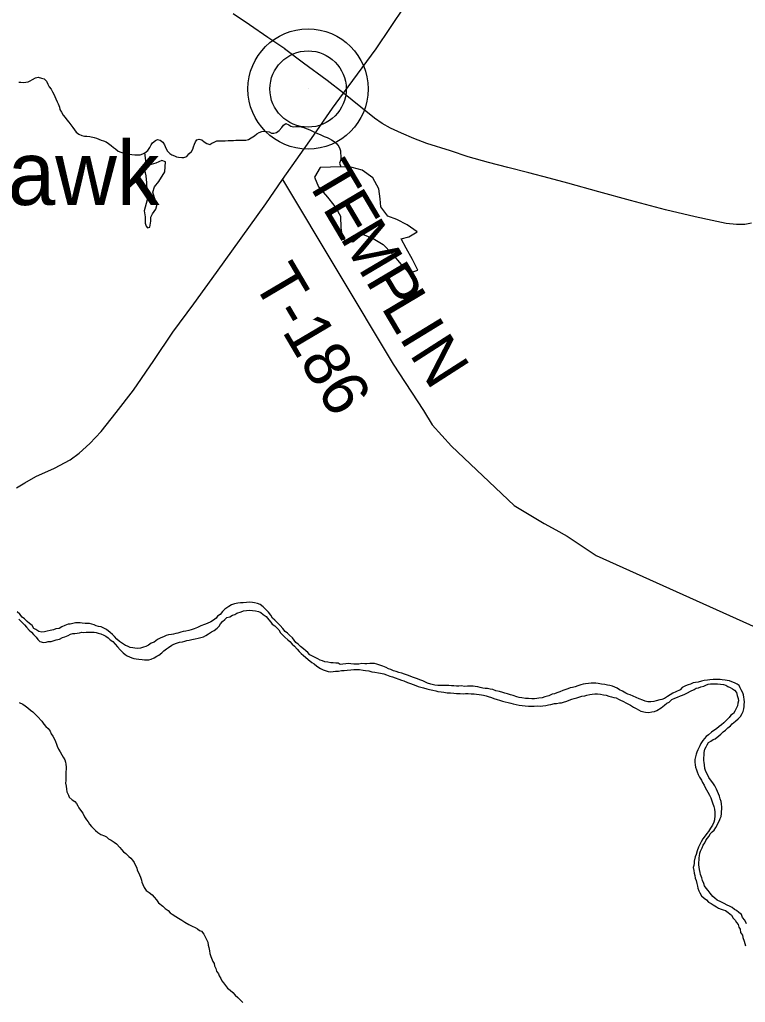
# Model space of a CAD drawing. Extents: x 0 to 1064, y 0 to 440.
# Drawn here: x 351.06 to 365.43, y 94.22 to 113.67 of the extents above; entities that cross this region are included whole.
import ezdxf

# ---------------------------------------------------------------- set-up
doc = ezdxf.new("R2010")
doc.units = 0
for name, color, linetype in [('GM_X_Minor_Lake', 7, 'Continuous'), ('GM_X_Minor_River', 7, 'Continuous'), ('GM_X_State_Route', 7, 'Continuous'), ('GM_X_Township_Road', 7, 'Continuous'), ('GM_X_Township_Road_Text', 7, 'Continuous'), ('GM_X_Unincorporated', 7, 'Continuous'), ('GM_X_Unincorporated_Location', 7, 'Continuous'), ('GM_X_Unincorporated_Text', 7, 'Continuous')]:
    doc.layers.add(name, color=color, linetype=linetype)

msp = doc.modelspace()

# ---------------------------------------------------------------- linework, layer by layer
at = {"layer": 'GM_X_Minor_Lake'}
for points in [[(353.78, 109.992), (353.763, 110.077), (353.734, 110.145), (353.7, 110.255), (353.732, 110.364), (353.82, 110.466), (353.94, 110.658), (353.95, 110.859), (353.877, 110.884), (353.76, 110.832), (353.576, 110.781)], [(353.576, 110.781), (353.544, 110.733), (353.537, 110.696), (353.559, 110.58), (353.575, 110.44), (353.584, 110.288), (353.587, 110.105), (353.528, 109.887), (353.55, 109.771), (353.547, 109.643), (353.57, 109.582), (353.594, 109.551), (353.643, 109.562), (353.658, 109.684), (353.66, 109.763), (353.697, 109.829), (353.76, 109.919), (353.78, 109.992)], [(357.424, 110.761), (357.014, 110.744), (356.901, 110.552), (356.982, 110.362), (357.156, 110.157), (357.287, 109.997), (357.328, 109.935)], [(357.328, 109.935), (357.417, 109.781), (357.425, 109.55), (357.457, 109.324), (357.658, 109.271), (357.85, 109.426), (358.062, 109.343), (358.261, 109.223), (358.441, 109.037), (358.614, 108.827), (358.776, 108.653), (358.948, 108.711), (358.842, 108.926), (358.718, 109.147), (358.618, 109.332), (358.771, 109.371), (358.932, 109.472), (358.739, 109.609), (358.534, 109.717), (358.352, 109.781), (358.215, 109.966), (358.2, 110.125), (358.173, 110.32), (358.055, 110.542), (357.844, 110.692), (357.644, 110.744), (357.424, 110.761)]]:
    msp.add_lwpolyline(points, dxfattribs=at)
at = {"layer": 'GM_X_Minor_River'}
for points in [[(351.047, 112.436), (351.09, 112.435), (351.144, 112.427), (351.187, 112.432), (351.23, 112.443), (351.273, 112.461), (351.316, 112.484), (351.378, 112.519), (351.433, 112.53), (351.494, 112.516), (351.548, 112.497), (351.595, 112.453), (351.625, 112.397), (351.648, 112.342), (351.689, 112.293), (351.712, 112.243), (351.741, 112.194), (351.758, 112.151), (351.782, 112.102), (351.805, 112.047), (351.828, 112.003), (351.851, 111.942), (351.862, 111.893), (351.891, 111.838), (351.926, 111.782), (351.967, 111.733), (351.997, 111.689), (352.038, 111.64), (352.079, 111.59), (352.114, 111.534), (352.15, 111.491), (352.185, 111.442), (352.239, 111.404), (352.293, 111.378), (352.348, 111.365), (352.396, 111.364), (352.451, 111.356), (352.536, 111.336), (352.584, 111.323), (352.632, 111.309), (352.681, 111.284), (352.723, 111.27), (352.777, 111.251), (352.825, 111.219), (352.879, 111.182), (352.92, 111.138), (352.962, 111.113), (353.016, 111.069), (353.07, 111.049), (353.125, 111.03), (353.185, 111.016), (353.234, 111.009), (353.288, 111.002), (353.343, 110.994), (353.398, 110.993), (353.453, 110.998), (353.502, 111.015), (353.545, 111.038), (353.601, 111.085), (353.639, 111.139), (353.671, 111.193), (353.696, 111.235), (353.752, 111.282), (353.795, 111.299), (353.849, 111.286), (353.897, 111.248), (353.932, 111.193), (353.961, 111.131), (353.99, 111.07), (354.038, 111.02), (354.08, 110.995), (354.128, 110.975), (354.17, 110.956), (354.212, 110.949), (354.273, 110.941), (354.316, 110.946), (354.371, 110.963), (354.415, 111.017), (354.465, 111.064)], [(354.465, 111.064), (354.49, 111.106), (354.504, 111.155), (354.523, 111.209), (354.543, 111.251), (354.574, 111.293), (354.617, 111.304), (354.671, 111.29), (354.719, 111.253), (354.773, 111.221), (354.827, 111.202), (354.871, 111.225), (354.914, 111.248), (354.969, 111.271), (355.036, 111.276), (355.091, 111.274), (355.134, 111.273), (355.195, 111.278), (355.256, 111.282), (355.298, 111.281), (355.341, 111.286), (355.39, 111.285), (355.444, 111.284), (355.487, 111.289), (355.542, 111.288), (355.597, 111.299), (355.647, 111.334), (355.715, 111.375), (355.758, 111.41), (355.807, 111.439), (355.857, 111.456), (355.906, 111.467), (355.954, 111.46), (356.003, 111.453), (356.051, 111.427), (356.093, 111.426), (356.148, 111.437), (356.204, 111.478), (356.254, 111.538), (356.286, 111.58), (356.335, 111.615), (356.39, 111.589), (356.432, 111.564), (356.486, 111.551), (356.529, 111.556), (356.577, 111.555), (356.638, 111.553), (356.693, 111.54), (356.735, 111.52), (356.777, 111.501), (356.819, 111.482), (356.861, 111.463), (356.903, 111.443), (356.958, 111.418), (357.012, 111.398), (357.054, 111.379), (357.096, 111.36), (357.15, 111.34), (357.193, 111.321), (357.241, 111.295), (357.294, 111.258), (357.342, 111.214), (357.383, 111.164), (357.4, 111.115), (357.418, 111.072), (357.416, 111.024), (357.422, 110.981), (357.42, 110.926), (357.413, 110.884), (357.399, 110.829), (357.424, 110.761)], [(353.576, 110.781), (353.545, 111.038)], [(359.76, 100.479), (359.711, 100.48), (359.663, 100.487), (359.614, 100.488), (359.56, 100.49), (359.499, 100.491), (359.45, 100.492), (359.383, 100.494), (359.341, 100.495), (359.286, 100.502), (359.207, 100.522), (359.141, 100.542), (359.099, 100.562), (359.044, 100.587), (358.99, 100.607), (358.942, 100.626), (358.9, 100.639), (358.839, 100.659), (358.797, 100.678), (358.743, 100.698), (358.682, 100.718), (358.628, 100.737), (358.568, 100.751), (358.519, 100.77), (358.465, 100.784), (358.411, 100.809), (358.369, 100.822), (358.32, 100.848), (358.254, 100.874), (358.194, 100.893), (358.133, 100.913), (358.091, 100.926), (358.048, 100.927), (358, 100.929), (357.939, 100.924), (357.896, 100.925), (357.841, 100.926), (357.78, 100.916), (357.732, 100.917), (357.683, 100.918), (357.622, 100.919), (357.568, 100.927), (357.519, 100.922), (357.464, 100.917), (357.409, 100.906), (357.367, 100.932), (357.324, 100.933), (357.27, 100.94), (357.227, 100.941), (357.166, 100.955), (357.106, 100.962), (357.058, 100.982), (357.015, 100.995), (356.967, 101.02), (356.925, 101.04), (356.865, 101.071), (356.811, 101.097), (356.769, 101.147), (356.728, 101.178), (356.686, 101.216), (356.626, 101.266), (356.579, 101.309), (356.531, 101.347), (356.502, 101.39), (356.466, 101.434), (356.407, 101.49), (356.365, 101.527), (356.323, 101.565), (356.276, 101.621), (356.223, 101.683), (356.175, 101.726), (356.116, 101.789), (356.068, 101.826), (356.039, 101.888), (355.992, 101.944), (355.938, 102), (355.885, 102.05), (355.825, 102.094), (355.771, 102.113), (355.716, 102.127), (355.674, 102.134), (355.613, 102.141), (355.558, 102.137), (355.491, 102.132), (355.436, 102.127), (355.381, 102.123), (355.32, 102.112), (355.259, 102.089), (355.203, 102.054), (355.123, 102.001), (355.079, 101.96), (355.035, 101.9), (354.979, 101.865), (354.954, 101.823), (354.904, 101.788), (354.849, 101.752), (354.775, 101.718), (354.726, 101.701), (354.652, 101.672), (354.584, 101.643), (354.516, 101.614)], [(354.516, 101.614), (354.461, 101.598), (354.412, 101.58), (354.357, 101.57), (354.302, 101.559), (354.253, 101.548), (354.198, 101.531), (354.155, 101.52), (354.112, 101.509), (354.069, 101.504), (354.008, 101.493), (353.965, 101.482), (353.91, 101.459), (353.861, 101.436), (353.793, 101.401), (353.725, 101.354), (353.669, 101.331), (353.614, 101.29), (353.564, 101.266), (353.515, 101.249), (353.454, 101.233), (353.399, 101.228), (353.344, 101.229), (353.302, 101.236), (353.253, 101.244), (353.199, 101.269), (353.157, 101.288), (353.097, 101.326), (353.043, 101.364), (352.989, 101.408), (352.942, 101.464), (352.9, 101.501), (352.853, 101.539), (352.781, 101.602), (352.733, 101.627), (352.679, 101.653), (352.624, 101.66), (352.582, 101.673), (352.54, 101.693), (352.492, 101.706), (352.449, 101.719), (352.407, 101.72), (352.364, 101.721), (352.303, 101.729), (352.261, 101.736), (352.212, 101.731), (352.17, 101.732), (352.114, 101.721), (352.066, 101.71), (352.023, 101.705), (351.961, 101.682), (351.9, 101.653), (351.844, 101.624), (351.783, 101.613), (351.734, 101.596), (351.667, 101.58), (351.612, 101.569), (351.556, 101.558), (351.501, 101.547), (351.441, 101.561), (351.387, 101.599), (351.345, 101.624), (351.31, 101.68), (351.256, 101.723), (351.215, 101.761), (351.161, 101.811), (351.113, 101.848), (351.066, 101.904), (351.012, 101.948)], [(354.377, 101.381), (354.42, 101.392), (354.475, 101.403), (354.542, 101.419), (354.597, 101.43), (354.652, 101.441), (354.707, 101.458), (354.751, 101.481), (354.8, 101.516), (354.862, 101.557), (354.917, 101.58), (354.973, 101.628), (355.017, 101.669), (355.042, 101.711), (355.08, 101.759), (355.124, 101.8), (355.167, 101.836), (355.222, 101.853), (355.278, 101.888), (355.321, 101.899), (355.364, 101.922), (355.45, 101.951), (355.499, 101.968), (355.554, 101.979), (355.615, 101.983), (355.676, 101.976), (355.731, 101.968), (355.791, 101.955), (355.839, 101.935), (355.887, 101.898), (355.947, 101.86), (356, 101.792), (356.036, 101.748), (356.065, 101.705), (356.113, 101.673), (356.155, 101.636), (356.196, 101.592), (356.225, 101.537), (356.273, 101.487), (356.314, 101.45), (356.374, 101.399), (356.416, 101.362), (356.457, 101.312), (356.505, 101.269), (356.558, 101.213), (356.6, 101.169), (356.635, 101.126), (356.683, 101.088), (356.725, 101.057), (356.778, 101.007), (356.85, 100.95), (356.892, 100.919), (356.945, 100.875), (357.017, 100.831), (357.071, 100.805), (357.132, 100.785), (357.174, 100.772), (357.217, 100.765), (357.271, 100.77), (357.314, 100.775), (357.375, 100.779), (357.436, 100.79), (357.491, 100.789), (357.546, 100.794), (357.619, 100.804), (357.68, 100.809), (357.735, 100.813), (357.79, 100.812), (357.863, 100.798), (357.911, 100.791), (357.978, 100.783), (358.038, 100.763), (358.099, 100.756), (358.166, 100.742), (358.208, 100.735), (358.275, 100.721), (358.329, 100.702), (358.395, 100.676), (358.444, 100.662), (358.498, 100.643), (358.57, 100.617), (358.625, 100.597), (358.673, 100.584), (358.745, 100.552), (358.8, 100.532), (358.854, 100.513), (358.908, 100.493), (358.956, 100.474), (359.005, 100.46), (359.059, 100.447), (359.126, 100.427), (359.18, 100.414), (359.247, 100.4), (359.301, 100.386), (359.344, 100.373), (359.41, 100.366), (359.465, 100.358), (359.526, 100.351), (359.593, 100.349), (359.659, 100.341), (359.714, 100.334)], [(351.045, 101.808), (351.093, 101.758), (351.158, 101.695), (351.199, 101.646), (351.253, 101.59), (351.3, 101.546), (351.336, 101.503), (351.389, 101.453), (351.425, 101.403), (351.466, 101.366), (351.533, 101.346), (351.588, 101.351), (351.631, 101.362), (351.686, 101.367), (351.747, 101.383), (351.79, 101.394), (351.851, 101.411), (351.913, 101.44), (351.956, 101.457), (352.023, 101.486), (352.073, 101.509), (352.116, 101.52), (352.158, 101.525), (352.201, 101.53), (352.25, 101.535), (352.293, 101.546), (352.335, 101.545), (352.378, 101.55), (352.439, 101.549), (352.488, 101.548), (352.536, 101.547), (352.579, 101.54), (352.621, 101.532), (352.669, 101.513), (352.73, 101.487), (352.772, 101.468), (352.814, 101.437), (352.855, 101.399), (352.909, 101.361), (352.957, 101.312), (353.004, 101.256), (353.051, 101.2), (353.111, 101.138), (353.152, 101.106), (353.194, 101.081), (353.236, 101.062), (353.285, 101.042), (353.327, 101.029), (353.369, 101.022), (353.424, 101.015), (353.491, 101.007), (353.533, 101), (353.576, 100.999), (353.619, 101.004), (353.668, 101.015), (353.729, 101.038), (353.779, 101.073), (353.822, 101.096), (353.878, 101.143), (353.921, 101.179), (353.971, 101.22), (354.014, 101.243), (354.076, 101.291), (354.119, 101.314), (354.169, 101.331), (354.23, 101.348), (354.285, 101.359), (354.334, 101.37), (354.377, 101.381)], [(365.216, 100.548), (365.162, 100.567), (365.12, 100.587), (365.071, 100.594), (365.029, 100.601), (364.974, 100.608), (364.932, 100.609), (364.841, 100.612), (364.792, 100.613), (364.725, 100.608), (364.682, 100.597), (364.615, 100.593), (364.56, 100.576), (364.498, 100.559), (364.443, 100.554), (364.401, 100.543), (364.345, 100.52), (364.302, 100.509), (364.247, 100.486), (364.179, 100.451), (364.142, 100.41), (364.055, 100.369), (363.994, 100.34), (363.944, 100.311), (363.889, 100.276), (363.833, 100.235), (363.778, 100.218), (363.735, 100.207), (363.667, 100.19), (363.618, 100.179), (363.557, 100.168), (363.502, 100.17), (363.448, 100.183), (363.4, 100.202), (363.327, 100.229), (363.267, 100.254), (363.207, 100.28), (363.153, 100.306), (363.104, 100.319), (363.062, 100.344), (362.996, 100.382), (362.942, 100.408), (362.894, 100.44), (362.846, 100.459), (362.798, 100.478), (362.749, 100.492), (362.701, 100.499), (362.647, 100.513), (362.58, 100.52), (362.519, 100.534), (362.471, 100.541), (362.428, 100.542), (362.379, 100.537), (362.324, 100.532), (362.269, 100.528), (362.22, 100.517), (362.172, 100.506), (362.116, 100.489), (362.061, 100.466), (362.012, 100.455), (361.963, 100.444), (361.92, 100.427), (361.877, 100.416), (361.816, 100.393), (361.76, 100.37), (361.699, 100.347), (361.65, 100.33), (361.607, 100.319), (361.539, 100.29), (361.459, 100.267), (361.41, 100.25), (361.343, 100.24), (361.3, 100.235), (361.258, 100.23), (361.203, 100.231), (361.136, 100.233), (361.081, 100.234), (361.008, 100.248), (360.954, 100.255), (360.905, 100.269), (360.833, 100.295), (360.785, 100.308), (360.724, 100.328), (360.67, 100.341), (360.628, 100.354), (360.567, 100.374), (360.494, 100.388), (360.434, 100.414), (360.38, 100.421), (360.325, 100.435), (360.283, 100.436), (360.234, 100.443), (360.18, 100.456), (360.137, 100.464), (360.083, 100.471), (360.04, 100.478), (359.979, 100.48), (359.931, 100.481), (359.87, 100.476), (359.809, 100.484), (359.76, 100.479)], [(359.714, 100.334), (359.787, 100.332), (359.848, 100.331), (359.891, 100.336), (359.945, 100.334), (360, 100.327), (360.061, 100.326), (360.109, 100.324), (360.164, 100.317), (360.206, 100.31), (360.249, 100.303), (360.297, 100.289), (360.34, 100.276), (360.406, 100.256), (360.454, 100.237), (360.515, 100.217), (360.563, 100.204), (360.623, 100.184), (360.678, 100.171), (360.738, 100.157), (360.787, 100.144), (360.835, 100.131), (360.896, 100.117), (360.95, 100.103), (361.011, 100.096), (361.072, 100.094), (361.138, 100.087), (361.205, 100.085), (361.248, 100.084), (361.315, 100.089), (361.376, 100.087), (361.419, 100.092), (361.48, 100.097), (361.535, 100.108), (361.577, 100.119), (361.651, 100.135), (361.694, 100.14), (361.749, 100.151), (361.791, 100.15), (361.834, 100.161), (361.896, 100.184), (361.945, 100.201), (361.994, 100.224), (362.043, 100.235), (362.092, 100.252), (362.135, 100.263), (362.196, 100.28), (362.251, 100.291), (362.294, 100.302), (362.355, 100.313), (362.398, 100.324), (362.453, 100.329), (362.502, 100.327), (362.563, 100.32), (362.623, 100.306), (362.678, 100.299), (362.726, 100.28), (362.78, 100.266), (362.829, 100.253), (362.871, 100.246), (362.919, 100.22), (362.961, 100.201), (363.004, 100.182), (363.076, 100.143), (363.118, 100.124), (363.16, 100.105), (363.214, 100.067), (363.268, 100.035), (363.316, 100.01), (363.364, 99.984), (363.455, 99.964), (363.522, 99.962), (363.577, 99.973), (363.632, 99.978), (363.681, 100.001), (363.767, 100.048), (363.829, 100.101), (363.879, 100.142), (363.922, 100.166), (363.978, 100.213), (364.034, 100.242), (364.089, 100.265), (364.145, 100.288), (364.188, 100.305), (364.231, 100.322), (364.286, 100.351), (364.348, 100.38), (364.416, 100.415), (364.459, 100.438), (364.502, 100.45), (364.551, 100.467), (364.606, 100.483), (364.649, 100.501), (364.698, 100.518), (364.741, 100.523), (364.784, 100.528), (364.826, 100.527), (364.881, 100.526), (364.936, 100.518), (364.996, 100.511), (365.045, 100.497)], [(365.045, 100.497), (365.087, 100.472), (365.129, 100.453), (365.177, 100.427), (365.219, 100.402), (365.254, 100.352), (365.271, 100.297), (365.288, 100.236), (365.293, 100.193), (365.285, 100.145), (365.278, 100.09), (365.253, 100.048), (365.221, 99.988), (365.195, 99.94), (365.146, 99.905), (365.108, 99.857), (365.052, 99.798), (365.002, 99.756), (364.958, 99.715), (364.915, 99.68), (364.859, 99.638), (364.809, 99.603), (364.76, 99.568), (364.704, 99.52), (364.654, 99.485), (364.623, 99.443), (364.591, 99.402), (364.553, 99.348), (364.528, 99.3), (364.489, 99.222), (364.47, 99.173), (364.457, 99.131), (364.443, 99.083), (364.43, 99.028), (364.428, 98.974), (364.439, 98.925), (364.444, 98.876), (364.461, 98.827), (364.479, 98.784), (364.496, 98.735), (364.525, 98.68), (364.56, 98.618), (364.583, 98.575), (364.618, 98.519), (364.635, 98.476), (364.664, 98.427), (364.688, 98.384), (364.723, 98.322), (364.746, 98.273), (364.763, 98.23), (364.78, 98.169), (364.809, 98.101), (364.819, 98.046), (364.824, 97.985), (364.828, 97.918), (364.82, 97.833), (364.807, 97.791), (364.781, 97.731), (364.743, 97.671), (364.699, 97.605), (364.667, 97.563), (364.636, 97.516), (364.592, 97.456), (364.554, 97.402), (364.522, 97.336), (364.502, 97.294), (364.476, 97.222), (364.456, 97.149), (364.437, 97.101), (364.416, 97.016), (364.415, 96.974), (364.408, 96.931), (364.401, 96.889), (364.412, 96.834), (364.417, 96.779), (364.434, 96.73), (364.438, 96.681), (364.456, 96.632), (364.472, 96.577), (364.483, 96.522), (364.488, 96.479), (364.511, 96.43), (364.529, 96.387), (364.564, 96.332), (364.617, 96.282), (364.659, 96.25), (364.701, 96.207), (364.755, 96.181), (364.797, 96.15), (364.857, 96.112), (364.899, 96.086), (364.953, 96.067), (364.995, 96.054), (365.037, 96.041), (365.091, 96.003), (365.157, 95.946), (365.192, 95.891), (365.227, 95.847), (365.257, 95.804), (365.286, 95.761), (365.303, 95.712)], [(365.352, 95.96), (365.304, 95.998), (365.257, 96.041), (365.214, 96.061), (365.167, 96.098), (365.119, 96.124), (365.07, 96.143), (365.01, 96.181), (364.944, 96.213), (364.872, 96.245), (364.83, 96.283), (364.789, 96.32), (364.735, 96.382), (364.694, 96.438), (364.653, 96.482), (364.623, 96.531), (364.606, 96.574), (364.583, 96.635), (364.572, 96.684), (364.544, 96.752), (364.539, 96.794), (364.522, 96.85), (364.517, 96.898), (364.512, 96.941), (364.513, 96.996), (364.514, 97.038), (364.515, 97.081), (364.523, 97.123), (364.53, 97.172), (364.543, 97.214), (364.575, 97.28), (364.595, 97.334), (364.626, 97.382), (364.652, 97.424), (364.677, 97.466), (364.715, 97.514), (364.734, 97.556), (364.772, 97.597), (364.815, 97.633), (364.847, 97.681), (364.872, 97.729), (364.892, 97.777), (364.917, 97.819), (364.93, 97.861), (364.95, 97.903), (364.957, 97.958), (364.958, 98), (364.965, 98.043), (364.966, 98.085), (364.962, 98.152), (364.951, 98.195), (364.934, 98.25), (364.917, 98.305), (364.9, 98.348), (364.883, 98.397), (364.86, 98.44), (364.825, 98.508), (364.79, 98.564), (364.742, 98.626), (364.707, 98.675), (364.684, 98.73), (364.649, 98.792), (364.632, 98.853), (364.622, 98.92), (364.617, 98.969), (364.606, 99.012), (364.607, 99.061), (364.615, 99.115), (364.616, 99.164), (364.63, 99.23), (364.655, 99.278), (364.675, 99.321), (364.7, 99.362), (364.749, 99.392), (364.793, 99.427), (364.836, 99.438), (364.904, 99.497), (364.947, 99.527), (364.991, 99.574), (365.041, 99.61), (365.085, 99.657), (365.134, 99.692), (365.172, 99.734), (365.234, 99.787), (365.29, 99.835), (365.334, 99.882), (365.366, 99.936), (365.385, 99.978), (365.398, 100.033), (365.406, 100.075), (365.407, 100.118), (365.414, 100.166), (365.409, 100.221), (365.404, 100.264), (365.393, 100.306), (365.382, 100.349), (365.347, 100.405), (365.33, 100.448), (365.312, 100.491), (365.271, 100.522), (365.216, 100.548)], [(351.053, 100.16), (351.125, 100.121), (351.173, 100.09), (351.227, 100.052), (351.281, 100.008), (351.328, 99.971), (351.376, 99.921), (351.417, 99.877), (351.5, 99.784), (351.542, 99.728), (351.583, 99.685), (351.631, 99.641), (351.666, 99.592), (351.689, 99.536), (351.718, 99.493), (351.753, 99.431), (351.771, 99.388), (351.793, 99.333), (351.805, 99.29), (351.834, 99.235), (351.863, 99.179), (351.898, 99.124), (351.927, 99.074), (351.956, 99.025), (351.973, 98.976), (351.978, 98.933), (351.983, 98.879), (351.982, 98.836), (351.981, 98.787), (351.979, 98.727), (351.978, 98.672), (351.976, 98.611), (351.975, 98.557), (351.986, 98.502), (351.991, 98.441), (352.001, 98.386), (352.03, 98.324), (352.047, 98.281), (352.101, 98.231), (352.155, 98.2), (352.19, 98.156), (352.214, 98.113), (352.237, 98.07), (352.272, 98.026), (352.313, 97.965)], [(352.313, 97.965), (352.348, 97.897), (352.389, 97.835), (352.419, 97.792), (352.448, 97.749), (352.484, 97.705), (352.525, 97.662), (352.567, 97.624), (352.615, 97.586), (352.674, 97.542), (352.741, 97.517), (352.783, 97.497), (352.824, 97.46), (352.873, 97.434), (352.938, 97.39), (352.98, 97.359), (353.046, 97.29), (353.081, 97.247), (353.123, 97.203), (353.164, 97.166), (353.224, 97.11), (353.265, 97.078), (353.301, 97.035), (353.33, 96.992), (353.359, 96.93), (353.382, 96.887), (353.393, 96.838), (353.417, 96.795), (353.44, 96.746), (353.457, 96.703), (353.474, 96.642), (353.485, 96.599), (353.502, 96.556), (353.531, 96.494), (353.566, 96.439), (353.626, 96.395), (353.686, 96.351), (353.727, 96.301), (353.775, 96.251), (353.81, 96.19), (353.899, 96.127), (353.947, 96.077), (354.007, 96.039), (354.042, 95.995), (354.084, 95.97), (354.156, 95.92), (354.21, 95.888), (354.276, 95.85), (354.336, 95.812), (354.414, 95.762), (354.48, 95.73), (354.54, 95.704), (354.582, 95.678), (354.624, 95.647), (354.666, 95.628), (354.713, 95.572), (354.731, 95.529), (354.766, 95.467), (354.789, 95.412), (354.793, 95.351), (354.81, 95.308), (354.821, 95.241), (354.832, 95.192), (354.849, 95.131), (354.889, 95.033), (354.912, 94.99), (354.923, 94.947), (354.946, 94.891), (354.963, 94.842), (354.998, 94.787), (355.016, 94.744), (355.045, 94.694), (355.068, 94.651), (355.103, 94.608), (355.139, 94.558), (355.18, 94.503), (355.234, 94.465), (355.287, 94.415), (355.329, 94.365), (355.382, 94.315), (355.442, 94.259), (355.483, 94.222)], [(365.451, 95.775), (365.422, 95.849), (365.375, 95.899), (365.352, 95.96)], [(365.303, 95.712), (365.326, 95.669), (365.337, 95.602), (365.372, 95.552), (365.383, 95.503), (365.406, 95.436), (365.423, 95.387), (365.434, 95.338)]]:
    msp.add_lwpolyline(points, dxfattribs=at)
at = {"layer": 'GM_X_State_Route'}
for points in [[(351.001, 104.408), (351.169, 104.506), (351.386, 104.628), (351.751, 104.794), (352.066, 104.962), (352.241, 105.091), (352.454, 105.285), (352.68, 105.522), (352.978, 105.897), (353.32, 106.338), (353.721, 106.923), (354.097, 107.484), (354.515, 108.05), (354.96, 108.67), (355.938, 110.029), (356.271, 110.511), (356.886, 111.383), (357.261, 111.92), (357.477, 112.218), (358.124, 113.094), (358.691, 113.936)], [(365.553, 109.643), (365.423, 109.617), (365.259, 109.615), (365.052, 109.639), (364.772, 109.696), (364.439, 109.772), (363.851, 109.91), (363.16, 110.094), (362.53, 110.264), (361.919, 110.433), (361.549, 110.534), (361.143, 110.637), (360.731, 110.746), (360.343, 110.842), (359.944, 110.957), (359.593, 111.076), (359.127, 111.223), (358.868, 111.322), (358.627, 111.426), (358.403, 111.523), (358.241, 111.613), (358.086, 111.721), (357.817, 111.941), (357.477, 112.218), (357.154, 112.465), (356.682, 112.812), (356.306, 113.097), (356.312, 113.096), (355.976, 113.319), (355.617, 113.566), (355.288, 113.788)]]:
    msp.add_lwpolyline(points, dxfattribs=at)
at = {"layer": 'GM_X_Township_Road'}
msp.add_lwpolyline([(356.271, 110.511), (358.459, 106.856), (359.06, 105.935), (359.232, 105.653), (359.615, 105.233), (360.857, 104.053), (361.448, 103.698), (361.677, 103.573), (361.906, 103.447), (362.479, 103.068), (366.039, 101.463), (366.388, 101.233), (366.981, 100.585), (367.693, 99.809), (367.856, 99.703), (367.996, 99.707), (374.257, 103.316)], dxfattribs=at)
at = {"layer": 'GM_X_Unincorporated'}
for radius in [1.19, 0.755]:
    msp.add_circle((356.774, 112.299), radius, dxfattribs=at)
at = {"layer": 'GM_X_Unincorporated_Location'}
msp.add_line((356.774, 112.299), (356.774, 112.299), dxfattribs=at)

# ---------------------------------------------------------------- texts
at = {"layer": 'GM_X_Township_Road_Text'}
for s, height, rotation, p in [('T', 0.909, 300.6066, (356.701, 110.53)), ('E', 0.909, 300.6094, (357.047, 109.945)), ('M', 0.909, 300.6077, (357.393, 109.36)), ('T-186', 0.9091, 300.5794, (355.664, 108.494)), ('P', 0.909, 300.6106, (357.896, 108.51)), ('L', 0.909, 300.7281, (358.209, 107.981)), ('I', 0.909, 301.4319, (358.563, 107.386)), ('N', 0.909, 302.6436, (358.768, 107.05))]:
    msp.add_text(s, height=height, rotation=rotation, dxfattribs=at).set_placement(p)
at = {"layer": 'GM_X_Unincorporated_Text'}
msp.add_text('Blackhawk', height=1.2636, rotation=0, dxfattribs=at).set_placement((345.756, 110.003))

doc.saveas('drawing.dxf')
